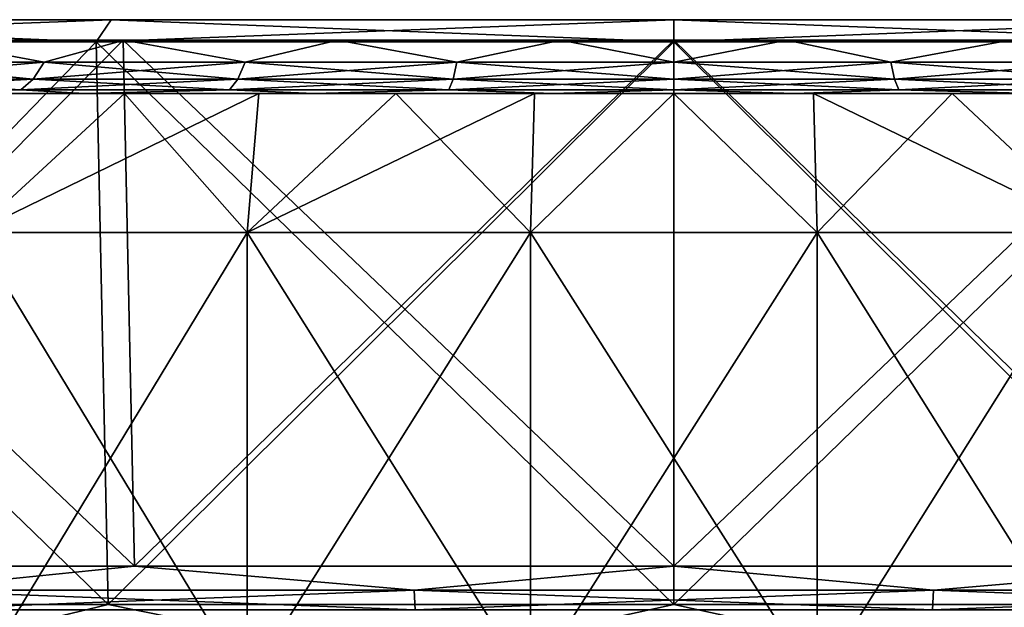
# Model space of a CAD drawing. Header units: metres. Extents: x -109 to 109, y -63 to 140.
# Tile 340 of 480: x -81 to -74, y 136 to 140. Entities that reach past the tile are written whole.
import ezdxf

# ---------------------------------------------------------------- set-up
doc = ezdxf.new("R2010")
doc.units = ezdxf.units.M
doc.layers.add('solid_502308_SW0001', color=7, linetype='CONTINUOUS')

msp = doc.modelspace()

# ---------------------------------------------------------------- linework, layer by layer
at = {"layer": 'solid_502308_SW0001'}
for points in [[(-45.081463, 140, -3.814986), (-107.918533, 140, -3.814986), (-108.149307, 140)], [(-44.850693, 140), (-45.081463, 140, -3.814986), (-108.149307, 140)], [(-107.918533, 140, 3.814986), (-44.850693, 140), (-108.149307, 140)], [(-45.770424, 140, -7.574361), (-107.229576, 140, -7.574361), (-107.918533, 140, -3.814986)], [(-45.081463, 140, -3.814986), (-45.770424, 140, -7.574361), (-107.918533, 140, -3.814986)], [(-107.918533, 140, 3.814986), (-45.081463, 140, 3.814986), (-44.850693, 140)], [(-107.918533, 140, 3.814986), (-107.229576, 140, 7.574361), (-45.081463, 140, 3.814986)], [(-46.907372, 140, -11.222939), (-106.092628, 140, -11.222939), (-107.229576, 140, -7.574361)], [(-45.770424, 140, -7.574361), (-46.907372, 140, -11.222939), (-107.229576, 140, -7.574361)], [(-107.229576, 140, 7.574361), (-45.770424, 140, 7.574361), (-45.081463, 140, 3.814986)], [(-107.229576, 140, 7.574361), (-106.092628, 140, 11.222939), (-45.770424, 140, 7.574361)], [(-48.475945, 140, -14.708169), (-104.524055, 140, -14.708169), (-106.092628, 140, -11.222939)], [(-46.907372, 140, -11.222939), (-48.475945, 140, -14.708169), (-106.092628, 140, -11.222939)], [(-106.092628, 140, 11.222939), (-46.907372, 140, 11.222939), (-45.770424, 140, 7.574361)], [(-106.092628, 140, 11.222939), (-104.524055, 140, 14.708169), (-46.907372, 140, 11.222939)], [(-50.453014, 140, -17.97867), (-102.546989, 140, -17.97867), (-104.524055, 140, -14.708169)], [(-48.475945, 140, -14.708169), (-50.453014, 140, -17.97867), (-104.524055, 140, -14.708169)], [(-104.524055, 140, 14.708169), (-48.475945, 140, 14.708169), (-46.907372, 140, 11.222939)], [(-104.524055, 140, 14.708169), (-102.546989, 140, 17.97867), (-48.475945, 140, 14.708169)], [(-52.810112, 140, -20.987326), (-100.189888, 140, -20.987326), (-102.546989, 140, -17.97867)], [(-50.453014, 140, -17.97867), (-52.810112, 140, -20.987326), (-102.546989, 140, -17.97867)], [(-102.546989, 140, 17.97867), (-50.453014, 140, 17.97867), (-48.475945, 140, 14.708169)], [(-102.546989, 140, 17.97867), (-100.189888, 140, 20.987326), (-50.453014, 140, 17.97867)], [(-55.512733, 140, -23.689938), (-97.487267, 140, -23.689938), (-100.189888, 140, -20.987326)], [(-52.810112, 140, -20.987326), (-55.512733, 140, -23.689938), (-100.189888, 140, -20.987326)], [(-100.189888, 140, 20.987326), (-52.810112, 140, 20.987326), (-50.453014, 140, 17.97867)], [(-100.189888, 140, 20.987326), (-97.487267, 140, 23.689938), (-52.810112, 140, 20.987326)], [(-58.521206, 140, -26.046907), (-94.47879, 140, -26.046907), (-97.487267, 140, -23.689938)], [(-55.512733, 140, -23.689938), (-58.521206, 140, -26.046907), (-97.487267, 140, -23.689938)], [(-97.487267, 140, 23.689938), (-55.512733, 140, 23.689938), (-52.810112, 140, 20.987326)], [(-97.487267, 140, 23.689938), (-94.47879, 140, 26.046907), (-55.512733, 140, 23.689938)], [(-61.791977, 140, -28.02413), (-91.208023, 140, -28.02413), (-94.47879, 140, -26.046907)], [(-58.521206, 140, -26.046907), (-61.791977, 140, -28.02413), (-94.47879, 140, -26.046907)], [(-94.47879, 140, 26.046907), (-58.521206, 140, 26.046907), (-55.512733, 140, 23.689938)], [(-94.47879, 140, 26.046907), (-91.208023, 140, 28.02413), (-58.521206, 140, 26.046907)], [(-65.276901, 140, -29.592566), (-87.723099, 140, -29.592566), (-91.208023, 140, -28.02413)], [(-61.791977, 140, -28.02413), (-65.276901, 140, -29.592566), (-91.208023, 140, -28.02413)], [(-91.208023, 140, 28.02413), (-61.791977, 140, 28.02413), (-58.521206, 140, 26.046907)], [(-91.208023, 140, 28.02413), (-87.723099, 140, 29.592566), (-61.791977, 140, 28.02413)], [(-68.925789, 140, -30.72962), (-84.074211, 140, -30.72962), (-87.723099, 140, -29.592566)], [(-65.276901, 140, -29.592566), (-68.925789, 140, -30.72962), (-87.723099, 140, -29.592566)], [(-87.723099, 140, 29.592566), (-65.276901, 140, 29.592566), (-61.791977, 140, 28.02413)], [(-87.723099, 140, 29.592566), (-84.074211, 140, 30.72962), (-65.276901, 140, 29.592566)], [(-84.277679, 139.850006, -31.55563), (-84.074211, 140, -30.72962), (-80.315109, 140, -31.418518)], [(-80.417519, 139.850006, -32.263031), (-84.277679, 139.850006, -31.55563), (-80.315109, 140, -31.418518)], [(-84.277679, 139.850006, 31.55563), (-80.417519, 139.850006, 32.263031), (-84.074211, 140, 30.72962)], [(-72.684891, 140, -31.418518), (-80.315109, 140, -31.418518), (-84.074211, 140, -30.72962)], [(-68.925789, 140, -30.72962), (-72.684891, 140, -31.418518), (-84.074211, 140, -30.72962)], [(-84.074211, 140, 30.72962), (-68.925789, 140, 30.72962), (-65.276901, 140, 29.592566)], [(-84.074211, 140, 30.72962), (-80.315109, 140, 31.418518), (-68.925789, 140, 30.72962)], [(-80.417519, 139.850006, 32.263031), (-80.315109, 140, 31.418518), (-84.074211, 140, 30.72962)], [(-80.417519, 139.850006, -32.263031), (-80.315109, 140, -31.418518), (-76.5, 140, -31.649307)], [(-76.5, 139.850006, -32.5), (-80.417519, 139.850006, -32.263031), (-76.5, 140, -31.649307)], [(-80.417519, 139.850006, 32.263031), (-76.5, 139.850006, 32.5), (-80.315109, 140, 31.418518)], [(-72.684891, 140, -31.418518), (-76.5, 140, -31.649307), (-80.315109, 140, -31.418518)], [(-80.315109, 140, 31.418518), (-72.684891, 140, 31.418518), (-68.925789, 140, 30.72962)], [(-80.315109, 140, 31.418518), (-76.5, 140, 31.649307), (-72.684891, 140, 31.418518)], [(-76.5, 139.850006, 32.5), (-76.5, 140, 31.649307), (-80.315109, 140, 31.418518)], [(-76.5, 139.850006, -32.5), (-76.5, 140, -31.649307), (-72.684891, 140, -31.418518)], [(-72.582481, 139.850006, -32.263031), (-76.5, 139.850006, -32.5), (-72.684891, 140, -31.418518)], [(-72.582481, 139.850006, 32.263031), (-72.684891, 140, 31.418518), (-76.5, 140, 31.649307)], [(-76.5, 139.850006, 32.5), (-72.582481, 139.850006, 32.263031), (-76.5, 140, 31.649307)], [(-80.336403, 136.037155, 31.595633), (-80.417519, 139.850006, 32.263031), (-84.277679, 139.850006, 31.55563)], [(-84.116867, 136.037155, 30.90284), (-80.336403, 136.037155, 31.595633), (-84.277679, 139.850006, 31.55563)], [(-84.116867, 136.037155, -30.902838), (-84.277679, 139.850006, -31.55563), (-80.417519, 139.850006, -32.263031)], [(-80.336403, 136.037155, -31.595633), (-84.116867, 136.037155, -30.902838), (-80.417519, 139.850006, -32.263031)], [(-83.913872, 139.862152, 30.078773), (-81.575966, 139.862152, 7.769256), (-80.234238, 139.862152, 30.753113)], [(-80.234238, 139.862152, -30.753113), (-83.823616, 139.862152, -5.70011), (-83.913872, 139.862152, -30.078773)], [(-83.913872, 139.862152, 30.078773), (-80.234238, 139.862152, 30.753113), (-83.763344, 136.297623, 29.468554)], [(-83.913872, 139.862152, -30.078773), (-83.763336, 136.297623, -29.468555), (-80.15834, 136.297623, -30.129192)], [(-80.234238, 139.862152, -30.753113), (-83.913872, 139.862152, -30.078773), (-80.15834, 136.297623, -30.129192)], [(-80.234238, 139.862152, -30.753113), (-82.785553, 139.862152, -6.827773), (-83.823616, 139.862152, -5.70011)], [(-80.234238, 139.862152, 30.753113), (-80.158356, 136.297623, 30.129192), (-83.763344, 136.297623, 29.468554)], [(-80.234238, 139.862152, -30.753113), (-81.575966, 139.862152, -7.769256), (-82.785553, 139.862152, -6.827773)], [(-81.575966, 139.862152, 7.769256), (-82.029922, 139.711517, 7.611288), (-80.771172, 139.711517, 8.382651)], [(-81.575966, 139.862152, -7.769256), (-80.771172, 139.711517, -8.382651), (-82.029922, 139.711517, -7.611288)], [(-80.227837, 139.862152, 8.498822), (-81.575966, 139.862152, 7.769256), (-80.771172, 139.711517, 8.382651)], [(-80.234238, 139.862152, 30.753113), (-81.575966, 139.862152, 7.769256), (-80.227837, 139.862152, 8.498822)], [(-81.575966, 139.862152, -7.769256), (-80.227837, 139.862152, -8.498822), (-80.771172, 139.711517, -8.382651)], [(-80.234238, 139.862152, -30.753113), (-80.227837, 139.862152, -8.498822), (-81.575966, 139.862152, -7.769256)], [(-80.227837, 139.862152, 8.498822), (-80.771172, 139.711517, 8.382651), (-79.407257, 139.711517, 8.947606)], [(-80.227837, 139.862152, -8.498822), (-79.407257, 139.711517, -8.947606), (-80.771172, 139.711517, -8.382651)], [(-76.5, 136.037155, 31.827694), (-76.5, 139.850006, 32.5), (-80.417519, 139.850006, 32.263031)], [(-80.336403, 136.037155, 31.595633), (-76.5, 136.037155, 31.827694), (-80.417519, 139.850006, 32.263031)], [(-80.336403, 136.037155, -31.595633), (-80.417519, 139.850006, -32.263031), (-76.5, 139.850006, -32.5)], [(-76.5, 136.037155, -31.827694), (-80.336403, 136.037155, -31.595633), (-76.5, 139.850006, -32.5)], [(-80.234238, 139.862152, 30.753113), (-80.227837, 139.862152, 8.498822), (-78.778114, 139.862152, 8.99649)], [(-80.234238, 139.862152, 30.753113), (-78.778114, 139.862152, 8.99649), (-77.266327, 139.862152, 9.248745)], [(-80.234238, 139.862152, 30.753113), (-77.266327, 139.862152, 9.248745), (-76.5, 139.862152, 30.979004)], [(-76.5, 139.862152, -30.979004), (-80.227837, 139.862152, -8.498822), (-80.234238, 139.862152, -30.753113)], [(-80.234238, 139.862152, 30.753113), (-76.5, 139.862152, 30.979004), (-80.158356, 136.297623, 30.129192)], [(-80.234238, 139.862152, -30.753113), (-80.15834, 136.297623, -30.129192), (-76.5, 136.297623, -30.350481)], [(-76.5, 139.862152, -30.979004), (-80.234238, 139.862152, -30.753113), (-76.5, 136.297623, -30.350481)], [(-78.778114, 139.862152, 8.99649), (-80.227837, 139.862152, 8.498822), (-79.407257, 139.711517, 8.947606)], [(-80.227837, 139.862152, -8.498822), (-78.778114, 139.862152, -8.99649), (-79.407257, 139.711517, -8.947606)], [(-76.5, 139.862152, -30.979004), (-78.778114, 139.862152, -8.99649), (-80.227837, 139.862152, -8.498822)], [(-76.5, 139.862152, 30.979004), (-76.5, 136.297623, 30.350481), (-80.158356, 136.297623, 30.129192)], [(-78.778114, 139.862152, 8.99649), (-79.407257, 139.711517, 8.947606), (-77.971748, 139.711517, 9.292241)], [(-78.778114, 139.862152, -8.99649), (-77.971748, 139.711517, -9.292241), (-79.407257, 139.711517, -8.947606)], [(-77.266327, 139.862152, 9.248745), (-78.778114, 139.862152, 8.99649), (-77.971748, 139.711517, 9.292241)], [(-78.778114, 139.862152, -8.99649), (-77.266327, 139.862152, -9.248745), (-77.971748, 139.711517, -9.292241)], [(-76.5, 139.862152, -30.979004), (-77.266327, 139.862152, -9.248745), (-78.778114, 139.862152, -8.99649)], [(-77.266327, 139.862152, 9.248745), (-77.971748, 139.711517, 9.292241), (-76.5, 139.711517, 9.40807)], [(-77.266327, 139.862152, -9.248745), (-76.5, 139.711517, -9.40807), (-77.971748, 139.711517, -9.292241)], [(-75.733673, 139.862152, 9.248745), (-77.266327, 139.862152, 9.248745), (-76.5, 139.711517, 9.40807)], [(-76.5, 139.862152, 30.979004), (-77.266327, 139.862152, 9.248745), (-75.733673, 139.862152, 9.248745)], [(-77.266327, 139.862152, -9.248745), (-75.733673, 139.862152, -9.248745), (-76.5, 139.711517, -9.40807)], [(-76.5, 139.862152, -30.979004), (-75.733673, 139.862152, -9.248745), (-77.266327, 139.862152, -9.248745)], [(-75.733673, 139.862152, 9.248745), (-76.5, 139.711517, 9.40807), (-75.028252, 139.711517, 9.292241)], [(-76.5, 139.862152, 30.979004), (-75.733673, 139.862152, 9.248745), (-74.221886, 139.862152, 8.99649)], [(-76.5, 139.862152, 30.979004), (-74.221886, 139.862152, 8.99649), (-72.772163, 139.862152, 8.498822)], [(-76.5, 139.862152, 30.979004), (-72.772163, 139.862152, 8.498822), (-72.765762, 139.862152, 30.753113)], [(-75.733673, 139.862152, -9.248745), (-75.028252, 139.711517, -9.292241), (-76.5, 139.711517, -9.40807)], [(-72.765762, 139.862152, -30.753113), (-75.733673, 139.862152, -9.248745), (-76.5, 139.862152, -30.979004)], [(-72.765762, 139.862152, 30.753113), (-72.84166, 136.297623, 30.129192), (-76.5, 136.297623, 30.350481)], [(-76.5, 139.862152, 30.979004), (-72.765762, 139.862152, 30.753113), (-76.5, 136.297623, 30.350481)], [(-76.5, 139.862152, -30.979004), (-76.5, 136.297623, -30.350481), (-72.841644, 136.297623, -30.129192)], [(-72.765762, 139.862152, -30.753113), (-76.5, 139.862152, -30.979004), (-72.841644, 136.297623, -30.129192)], [(-72.663597, 136.037155, 31.595633), (-72.582481, 139.850006, 32.263031), (-76.5, 139.850006, 32.5)], [(-76.5, 136.037155, 31.827694), (-72.663597, 136.037155, 31.595633), (-76.5, 139.850006, 32.5)], [(-76.5, 136.037155, -31.827694), (-76.5, 139.850006, -32.5), (-72.582481, 139.850006, -32.263031)], [(-72.663597, 136.037155, -31.595633), (-76.5, 136.037155, -31.827694), (-72.582481, 139.850006, -32.263031)], [(-74.221886, 139.862152, 8.99649), (-75.733673, 139.862152, 9.248745), (-75.028252, 139.711517, 9.292241)], [(-75.733673, 139.862152, -9.248745), (-74.221886, 139.862152, -8.99649), (-75.028252, 139.711517, -9.292241)], [(-72.765762, 139.862152, -30.753113), (-74.221886, 139.862152, -8.99649), (-75.733673, 139.862152, -9.248745)], [(-74.221886, 139.862152, 8.99649), (-75.028252, 139.711517, 9.292241), (-73.592743, 139.711517, 8.947606)], [(-74.221886, 139.862152, -8.99649), (-73.592743, 139.711517, -8.947606), (-75.028252, 139.711517, -9.292241)], [(-82.124641, 139.596436, 7.741659), (-80.84433, 139.596436, 8.526235), (-82.029922, 139.711517, 7.611288)], [(-82.124641, 139.596436, -7.741659), (-82.029922, 139.711517, -7.611288), (-80.771172, 139.711517, -8.382651)], [(-80.84433, 139.596436, -8.526235), (-82.124641, 139.596436, -7.741659), (-80.771172, 139.711517, -8.382651)], [(-80.84433, 139.596436, 8.526235), (-80.771172, 139.711517, 8.382651), (-82.029922, 139.711517, 7.611288)], [(-80.84433, 139.596436, 8.526235), (-79.457054, 139.596436, 9.100865), (-80.771172, 139.711517, 8.382651)], [(-80.84433, 139.596436, -8.526235), (-80.771172, 139.711517, -8.382651), (-79.407257, 139.711517, -8.947606)], [(-79.457054, 139.596436, -9.100865), (-80.84433, 139.596436, -8.526235), (-79.407257, 139.711517, -8.947606)], [(-79.457054, 139.596436, 9.100865), (-79.407257, 139.711517, 8.947606), (-80.771172, 139.711517, 8.382651)], [(-79.457054, 139.596436, 9.100865), (-77.996956, 139.596436, 9.451404), (-79.407257, 139.711517, 8.947606)], [(-79.457054, 139.596436, -9.100865), (-79.407257, 139.711517, -8.947606), (-77.971748, 139.711517, -9.292241)], [(-77.996956, 139.596436, -9.451404), (-79.457054, 139.596436, -9.100865), (-77.971748, 139.711517, -9.292241)], [(-77.996956, 139.596436, 9.451404), (-77.971748, 139.711517, 9.292241), (-79.407257, 139.711517, 8.947606)], [(-77.996956, 139.596436, 9.451404), (-76.5, 139.596436, 9.569217), (-77.971748, 139.711517, 9.292241)], [(-77.996956, 139.596436, -9.451404), (-77.971748, 139.711517, -9.292241), (-76.5, 139.711517, -9.40807)], [(-76.5, 139.596436, -9.569217), (-77.996956, 139.596436, -9.451404), (-76.5, 139.711517, -9.40807)], [(-76.5, 139.596436, 9.569217), (-76.5, 139.711517, 9.40807), (-77.971748, 139.711517, 9.292241)], [(-75.003044, 139.596436, 9.451404), (-75.028252, 139.711517, 9.292241), (-76.5, 139.711517, 9.40807)], [(-76.5, 139.596436, 9.569217), (-75.003044, 139.596436, 9.451404), (-76.5, 139.711517, 9.40807)], [(-76.5, 139.596436, -9.569217), (-76.5, 139.711517, -9.40807), (-75.028252, 139.711517, -9.292241)], [(-75.003044, 139.596436, -9.451404), (-76.5, 139.596436, -9.569217), (-75.028252, 139.711517, -9.292241)], [(-73.542946, 139.596436, 9.100865), (-73.592743, 139.711517, 8.947606), (-75.028252, 139.711517, 9.292241)], [(-75.003044, 139.596436, 9.451404), (-73.542946, 139.596436, 9.100865), (-75.028252, 139.711517, 9.292241)], [(-75.003044, 139.596436, -9.451404), (-75.028252, 139.711517, -9.292241), (-73.592743, 139.711517, -8.947606)], [(-73.542946, 139.596436, -9.100865), (-75.003044, 139.596436, -9.451404), (-73.592743, 139.711517, -8.947606)], [(-82.233078, 139.52446, 7.890904), (-80.928085, 139.52446, 8.690604), (-82.124641, 139.596436, 7.741659)], [(-82.233078, 139.52446, -7.890904), (-82.124641, 139.596436, -7.741659), (-80.84433, 139.596436, -8.526235)], [(-80.928085, 139.52446, -8.690604), (-82.233078, 139.52446, -7.890904), (-80.84433, 139.596436, -8.526235)], [(-80.928085, 139.52446, 8.690604), (-80.84433, 139.596436, 8.526235), (-82.124641, 139.596436, 7.741659)], [(-80.928085, 139.52446, 8.690604), (-79.514053, 139.52446, 9.276314), (-80.84433, 139.596436, 8.526235)], [(-80.928085, 139.52446, -8.690604), (-80.84433, 139.596436, -8.526235), (-79.457054, 139.596436, -9.100865)], [(-79.514053, 139.52446, -9.276314), (-80.928085, 139.52446, -8.690604), (-79.457054, 139.596436, -9.100865)], [(-79.514053, 139.52446, 9.276314), (-79.457054, 139.596436, 9.100865), (-80.84433, 139.596436, 8.526235)], [(-79.514053, 139.52446, 9.276314), (-78.02581, 139.52446, 9.63361), (-79.457054, 139.596436, 9.100865)], [(-79.514053, 139.52446, -9.276314), (-79.457054, 139.596436, -9.100865), (-77.996956, 139.596436, -9.451404)], [(-78.02581, 139.52446, -9.63361), (-79.514053, 139.52446, -9.276314), (-77.996956, 139.596436, -9.451404)], [(-78.02581, 139.52446, 9.63361), (-77.996956, 139.596436, 9.451404), (-79.457054, 139.596436, 9.100865)], [(-78.02581, 139.52446, 9.63361), (-76.5, 139.52446, 9.753694), (-77.996956, 139.596436, 9.451404)], [(-78.02581, 139.52446, -9.63361), (-77.996956, 139.596436, -9.451404), (-76.5, 139.596436, -9.569217)], [(-76.5, 139.52446, -9.753694), (-78.02581, 139.52446, -9.63361), (-76.5, 139.596436, -9.569217)], [(-76.5, 139.52446, 9.753694), (-76.5, 139.596436, 9.569217), (-77.996956, 139.596436, 9.451404)], [(-74.97419, 139.52446, 9.63361), (-75.003044, 139.596436, 9.451404), (-76.5, 139.596436, 9.569217)], [(-76.5, 139.52446, 9.753694), (-74.97419, 139.52446, 9.63361), (-76.5, 139.596436, 9.569217)], [(-76.5, 139.52446, -9.753694), (-76.5, 139.596436, -9.569217), (-75.003044, 139.596436, -9.451404)], [(-74.97419, 139.52446, -9.63361), (-76.5, 139.52446, -9.753694), (-75.003044, 139.596436, -9.451404)], [(-73.485947, 139.52446, 9.276314), (-73.542946, 139.596436, 9.100865), (-75.003044, 139.596436, 9.451404)], [(-74.97419, 139.52446, 9.63361), (-73.485947, 139.52446, 9.276314), (-75.003044, 139.596436, 9.451404)], [(-74.97419, 139.52446, -9.63361), (-75.003044, 139.596436, -9.451404), (-73.542946, 139.596436, -9.100865)], [(-73.485947, 139.52446, -9.276314), (-74.97419, 139.52446, -9.63361), (-73.542946, 139.596436, -9.100865)], [(-80.496101, 139.5, -9.112273), (-84.331543, 139.5, -9.1692), (-85.02668, 139.5, -8.526619)], [(-81.941025, 139.5, -8.330517), (-80.496101, 139.5, -9.112273), (-85.02668, 139.5, -8.526619)], [(-80.496078, 139.5, 9.112282), (-85.026672, 139.5, 8.526622), (-84.331543, 139.5, 9.169201)], [(-80.496078, 139.5, 9.112282), (-81.94101, 139.5, 8.330527), (-85.026672, 139.5, 8.526622)], [(-78.942131, 139.5, -9.645642), (-83.58786, 139.5, -9.7555), (-84.331543, 139.5, -9.1692)], [(-80.496101, 139.5, -9.112273), (-78.942131, 139.5, -9.645642), (-84.331543, 139.5, -9.1692)], [(-78.942116, 139.5, 9.645647), (-84.331543, 139.5, 9.169201), (-83.587852, 139.5, 9.755502)], [(-78.942116, 139.5, 9.645647), (-80.496078, 139.5, 9.112282), (-84.331543, 139.5, 9.169201)], [(-70.199387, 139.5, -10.281528), (-82.800613, 139.5, -10.281528), (-83.58786, 139.5, -9.7555)], [(-77.321526, 139.5, -9.916026), (-70.199387, 139.5, -10.281528), (-83.58786, 139.5, -9.7555)], [(-78.942131, 139.5, -9.645642), (-77.321526, 139.5, -9.916026), (-83.58786, 139.5, -9.7555)], [(-77.32151, 139.5, 9.916028), (-83.587852, 139.5, 9.755502), (-82.800613, 139.5, 10.281528)], [(-77.32151, 139.5, 9.916028), (-78.942116, 139.5, 9.645647), (-83.587852, 139.5, 9.755502)], [(-71.02552, 139.5, -10.744187), (-81.974487, 139.5, -10.744185), (-82.800613, 139.5, -10.281528)], [(-70.199387, 139.5, -10.281528), (-71.02552, 139.5, -10.744187), (-82.800613, 139.5, -10.281528)], [(-82.800613, 139.5, 10.281528), (-70.199387, 139.5, 10.281528), (-69.41214, 139.5, 9.7555)], [(-75.678474, 139.5, 9.916026), (-82.800613, 139.5, 10.281528), (-69.41214, 139.5, 9.7555)], [(-82.800613, 139.5, 10.281528), (-81.97448, 139.5, 10.744187), (-70.199387, 139.5, 10.281528)], [(-75.678474, 139.5, 9.916026), (-77.32151, 139.5, 9.916028), (-82.800613, 139.5, 10.281528)], [(-82.233078, 139.52446, 7.890904), (-81.94101, 139.5, 8.330527), (-80.928085, 139.52446, 8.690604)], [(-80.928085, 139.52446, -8.690604), (-81.941025, 139.5, -8.330517), (-82.233078, 139.52446, -7.890904)], [(-71.885544, 139.5, -11.140657), (-81.114456, 139.5, -11.140656), (-81.974487, 139.5, -10.744185)], [(-71.02552, 139.5, -10.744187), (-71.885544, 139.5, -11.140657), (-81.974487, 139.5, -10.744185)], [(-81.97448, 139.5, 10.744187), (-71.025513, 139.5, 10.744185), (-70.199387, 139.5, 10.281528)], [(-81.97448, 139.5, 10.744187), (-81.114456, 139.5, 11.140657), (-71.025513, 139.5, 10.744185)], [(-80.928085, 139.52446, -8.690604), (-80.496101, 139.5, -9.112273), (-81.941025, 139.5, -8.330517)], [(-80.928085, 139.52446, 8.690604), (-81.94101, 139.5, 8.330527), (-80.496078, 139.5, 9.112282)], [(-80.226318, 139.5, 11.468307), (-81.249458, 138.558502, 12.101349), (-79.392838, 138.558502, 12.674048)], [(-81.114456, 139.5, 11.140657), (-81.249458, 138.558502, 12.101349), (-80.226318, 139.5, 11.468307)], [(-81.249458, 138.558502, -12.101348), (-81.114456, 139.5, -11.140656), (-80.226318, 139.5, -11.468306)], [(-81.249458, 138.558502, -12.101348), (-80.226318, 139.5, -11.468306), (-79.314819, 139.5, -11.725353)], [(-81.249458, 138.558502, -12.101348), (-79.314819, 139.5, -11.725353), (-79.392838, 138.558502, -12.674047)], [(-72.773682, 139.5, -11.468307), (-80.226318, 139.5, -11.468306), (-81.114456, 139.5, -11.140656)], [(-71.885544, 139.5, -11.140657), (-72.773682, 139.5, -11.468307), (-81.114456, 139.5, -11.140656)], [(-81.114456, 139.5, 11.140657), (-71.885544, 139.5, 11.140656), (-71.025513, 139.5, 10.744185)], [(-81.114456, 139.5, 11.140657), (-80.226318, 139.5, 11.468307), (-71.885544, 139.5, 11.140656)], [(-80.928085, 139.52446, 8.690604), (-80.496078, 139.5, 9.112282), (-79.514053, 139.52446, 9.276314)], [(-79.514053, 139.52446, -9.276314), (-80.496101, 139.5, -9.112273), (-80.928085, 139.52446, -8.690604)], [(-79.514053, 139.52446, -9.276314), (-78.942131, 139.5, -9.645642), (-80.496101, 139.5, -9.112273)], [(-79.514053, 139.52446, 9.276314), (-80.496078, 139.5, 9.112282), (-78.942116, 139.5, 9.645647)], [(-80.226318, 139.5, 11.468307), (-79.392838, 138.558502, 12.674048), (-79.314819, 139.5, 11.725354)], [(-73.685181, 139.5, -11.725354), (-79.314819, 139.5, -11.725353), (-80.226318, 139.5, -11.468306)], [(-72.773682, 139.5, -11.468307), (-73.685181, 139.5, -11.725354), (-80.226318, 139.5, -11.468306)], [(-80.226318, 139.5, 11.468307), (-72.773682, 139.5, 11.468306), (-71.885544, 139.5, 11.140656)], [(-80.226318, 139.5, 11.468307), (-79.314819, 139.5, 11.725354), (-72.773682, 139.5, 11.468306)], [(-79.514053, 139.52446, 9.276314), (-78.942116, 139.5, 9.645647), (-78.02581, 139.52446, 9.63361)], [(-78.02581, 139.52446, -9.63361), (-78.942131, 139.5, -9.645642), (-79.514053, 139.52446, -9.276314)], [(-78.386391, 139.5, 11.910037), (-79.392838, 138.558502, 12.674048), (-77.471527, 138.558502, 12.963647)], [(-79.314819, 139.5, 11.725354), (-79.392838, 138.558502, 12.674048), (-78.386391, 139.5, 11.910037)], [(-79.392838, 138.558502, -12.674047), (-79.314819, 139.5, -11.725353), (-78.386391, 139.5, -11.910037)], [(-79.392838, 138.558502, -12.674047), (-78.386391, 139.5, -11.910037), (-77.446022, 139.5, -12.021313)], [(-79.392838, 138.558502, -12.674047), (-77.446022, 139.5, -12.021313), (-77.471527, 138.558502, -12.963647)], [(-74.613609, 139.5, -11.910037), (-78.386391, 139.5, -11.910037), (-79.314819, 139.5, -11.725353)], [(-73.685181, 139.5, -11.725354), (-74.613609, 139.5, -11.910037), (-79.314819, 139.5, -11.725353)], [(-79.314819, 139.5, 11.725354), (-73.685181, 139.5, 11.725353), (-72.773682, 139.5, 11.468306)], [(-79.314819, 139.5, 11.725354), (-78.386391, 139.5, 11.910037), (-73.685181, 139.5, 11.725353)], [(-78.02581, 139.52446, -9.63361), (-77.321526, 139.5, -9.916026), (-78.942131, 139.5, -9.645642)], [(-78.02581, 139.52446, 9.63361), (-78.942116, 139.5, 9.645647), (-77.32151, 139.5, 9.916028)], [(-78.386391, 139.5, 11.910037), (-77.471527, 138.558502, 12.963647), (-77.446022, 139.5, 12.021314)], [(-75.553978, 139.5, -12.021314), (-77.446022, 139.5, -12.021313), (-78.386391, 139.5, -11.910037)], [(-74.613609, 139.5, -11.910037), (-75.553978, 139.5, -12.021314), (-78.386391, 139.5, -11.910037)], [(-78.386391, 139.5, 11.910037), (-74.613609, 139.5, 11.910037), (-73.685181, 139.5, 11.725353)], [(-78.386391, 139.5, 11.910037), (-77.446022, 139.5, 12.021314), (-74.613609, 139.5, 11.910037)], [(-78.02581, 139.52446, 9.63361), (-77.32151, 139.5, 9.916028), (-76.5, 139.52446, 9.753694)], [(-76.5, 139.52446, -9.753694), (-77.321526, 139.5, -9.916026), (-78.02581, 139.52446, -9.63361)], [(-76.5, 139.5, 12.058501), (-77.471527, 138.558502, 12.963647), (-75.528473, 138.558502, 12.963647)], [(-77.446022, 139.5, 12.021314), (-77.471527, 138.558502, 12.963647), (-76.5, 139.5, 12.058501)], [(-77.471527, 138.558502, -12.963647), (-77.446022, 139.5, -12.021313), (-76.5, 139.5, -12.058501)], [(-77.471527, 138.558502, -12.963647), (-76.5, 139.5, -12.058501), (-75.528473, 138.558502, -12.963647)], [(-75.553978, 139.5, -12.021314), (-76.5, 139.5, -12.058501), (-77.446022, 139.5, -12.021313)], [(-77.446022, 139.5, 12.021314), (-75.553978, 139.5, 12.021313), (-74.613609, 139.5, 11.910037)], [(-77.446022, 139.5, 12.021314), (-76.5, 139.5, 12.058501), (-75.553978, 139.5, 12.021313)], [(-76.5, 139.52446, -9.753694), (-75.67849, 139.5, -9.916028), (-77.321526, 139.5, -9.916026)], [(-77.321526, 139.5, -9.916026), (-75.67849, 139.5, -9.916028), (-70.199387, 139.5, -10.281528)], [(-76.5, 139.52446, 9.753694), (-77.32151, 139.5, 9.916028), (-75.678474, 139.5, 9.916026)], [(-76.5, 139.52446, 9.753694), (-75.678474, 139.5, 9.916026), (-74.97419, 139.52446, 9.63361)], [(-74.97419, 139.52446, -9.63361), (-75.67849, 139.5, -9.916028), (-76.5, 139.52446, -9.753694)], [(-76.5, 139.5, 12.058501), (-75.528473, 138.558502, 12.963647), (-75.553978, 139.5, 12.021313)], [(-75.528473, 138.558502, -12.963647), (-76.5, 139.5, -12.058501), (-75.553978, 139.5, -12.021314)], [(-74.97419, 139.52446, -9.63361), (-74.057884, 139.5, -9.645647), (-75.67849, 139.5, -9.916028)], [(-75.67849, 139.5, -9.916028), (-69.412148, 139.5, -9.755502), (-70.199387, 139.5, -10.281528)], [(-75.67849, 139.5, -9.916028), (-74.057884, 139.5, -9.645647), (-69.412148, 139.5, -9.755502)], [(-74.97419, 139.52446, 9.63361), (-75.678474, 139.5, 9.916026), (-74.057869, 139.5, 9.645642)], [(-74.057869, 139.5, 9.645642), (-75.678474, 139.5, 9.916026), (-69.41214, 139.5, 9.7555)], [(-75.553978, 139.5, 12.021313), (-75.528473, 138.558502, 12.963647), (-73.607162, 138.558502, 12.674047)], [(-75.553978, 139.5, 12.021313), (-73.607162, 138.558502, 12.674047), (-74.613609, 139.5, 11.910037)], [(-75.528473, 138.558502, -12.963647), (-75.553978, 139.5, -12.021314), (-74.613609, 139.5, -11.910037)], [(-75.528473, 138.558502, -12.963647), (-74.613609, 139.5, -11.910037), (-73.607162, 138.558502, -12.674048)], [(-74.97419, 139.52446, 9.63361), (-74.057869, 139.5, 9.645642), (-73.485947, 139.52446, 9.276314)], [(-73.485947, 139.52446, -9.276314), (-74.057884, 139.5, -9.645647), (-74.97419, 139.52446, -9.63361)], [(-74.613609, 139.5, 11.910037), (-73.607162, 138.558502, 12.674047), (-73.685181, 139.5, 11.725353)], [(-73.607162, 138.558502, -12.674048), (-74.613609, 139.5, -11.910037), (-73.685181, 139.5, -11.725354)], [(-81.249458, 138.558502, 12.101349), (-81.249443, 135.5, 12.10134), (-79.392876, 135.5, 12.674029)], [(-79.392838, 138.558502, 12.674048), (-81.249458, 138.558502, 12.101349), (-79.392876, 135.5, 12.674029)], [(-81.249458, 138.558502, -12.101348), (-79.392838, 138.558502, -12.674047), (-81.249443, 135.5, -12.10134)], [(-79.392838, 138.558502, -12.674047), (-79.392876, 135.5, -12.674029), (-81.249443, 135.5, -12.10134)], [(-79.392838, 138.558502, 12.674048), (-79.392876, 135.5, 12.674029), (-77.471573, 135.5, 12.963641)], [(-77.471527, 138.558502, -12.963647), (-77.471573, 135.5, -12.963641), (-79.392876, 135.5, -12.674029)], [(-79.392838, 138.558502, -12.674047), (-77.471527, 138.558502, -12.963647), (-79.392876, 135.5, -12.674029)], [(-77.471527, 138.558502, 12.963647), (-79.392838, 138.558502, 12.674048), (-77.471573, 135.5, 12.963641)], [(-77.471527, 138.558502, 12.963647), (-77.471573, 135.5, 12.963641), (-75.528427, 135.5, 12.963641)], [(-75.528473, 138.558502, -12.963647), (-75.528427, 135.5, -12.963641), (-77.471573, 135.5, -12.963641)], [(-77.471527, 138.558502, -12.963647), (-75.528473, 138.558502, -12.963647), (-77.471573, 135.5, -12.963641)], [(-75.528473, 138.558502, 12.963647), (-77.471527, 138.558502, 12.963647), (-75.528427, 135.5, 12.963641)], [(-75.528473, 138.558502, 12.963647), (-75.528427, 135.5, 12.963641), (-73.607124, 135.5, 12.674029)], [(-73.607162, 138.558502, 12.674047), (-75.528473, 138.558502, 12.963647), (-73.607124, 135.5, 12.674029)], [(-75.528473, 138.558502, -12.963647), (-73.607162, 138.558502, -12.674048), (-75.528427, 135.5, -12.963641)], [(-73.607162, 138.558502, -12.674048), (-73.607124, 135.5, -12.674029), (-75.528427, 135.5, -12.963641)], [(-81.76001, 136.134613, 29.830986), (-83.763344, 136.297623, 29.468554), (-80.158356, 136.297623, 30.129192)], [(-81.76001, 136.134613, -29.830986), (-80.15834, 136.297623, -30.129192), (-83.763336, 136.297623, -29.468555)], [(-78.261276, 136.134613, 30.239929), (-81.76001, 136.134613, 29.830986), (-80.158356, 136.297623, 30.129192)], [(-81.76001, 136.134613, -29.830986), (-78.261276, 136.134613, -30.239929), (-80.15834, 136.297623, -30.129192)], [(-78.261276, 136.134613, 30.239929), (-80.158356, 136.297623, 30.129192), (-76.5, 136.297623, 30.350481)], [(-78.261276, 136.134613, -30.239929), (-76.5, 136.297623, -30.350481), (-80.15834, 136.297623, -30.129192)], [(-74.738724, 136.134613, 30.239929), (-78.261276, 136.134613, 30.239929), (-76.5, 136.297623, 30.350481)], [(-78.261276, 136.134613, -30.239929), (-74.738724, 136.134613, -30.239929), (-76.5, 136.297623, -30.350481)], [(-74.738724, 136.134613, 30.239929), (-76.5, 136.297623, 30.350481), (-72.84166, 136.297623, 30.129192)], [(-74.738724, 136.134613, -30.239929), (-72.841644, 136.297623, -30.129192), (-76.5, 136.297623, -30.350481)], [(-71.23999, 136.134613, 29.830986), (-74.738724, 136.134613, 30.239929), (-72.84166, 136.297623, 30.129192)], [(-74.738724, 136.134613, -30.239929), (-71.23999, 136.134613, -29.830986), (-72.841644, 136.297623, -30.129192)], [(-78.254784, 136.001434, -30.128412), (-78.261276, 136.134613, -30.239929), (-81.76001, 136.134613, -29.830986)], [(-81.740608, 136.001434, -29.720978), (-78.254784, 136.001434, -30.128412), (-81.76001, 136.134613, -29.830986)], [(-81.740608, 136.001434, 29.720978), (-81.76001, 136.134613, 29.830986), (-78.261276, 136.134613, 30.239929)], [(-78.254784, 136.001434, 30.128412), (-81.740608, 136.001434, 29.720978), (-78.261276, 136.134613, 30.239929)], [(-74.745216, 136.001434, -30.128412), (-74.738724, 136.134613, -30.239929), (-78.261276, 136.134613, -30.239929)], [(-78.254784, 136.001434, -30.128412), (-74.745216, 136.001434, -30.128412), (-78.261276, 136.134613, -30.239929)], [(-78.254784, 136.001434, 30.128412), (-78.261276, 136.134613, 30.239929), (-74.738724, 136.134613, 30.239929)], [(-74.745216, 136.001434, 30.128412), (-78.254784, 136.001434, 30.128412), (-74.738724, 136.134613, 30.239929)], [(-74.745216, 136.001434, -30.128412), (-71.259392, 136.001434, -29.720978), (-74.738724, 136.134613, -30.239929)], [(-74.745216, 136.001434, 30.128412), (-74.738724, 136.134613, 30.239929), (-71.23999, 136.134613, 29.830986)], [(-71.259392, 136.001434, 29.720978), (-74.745216, 136.001434, 30.128412), (-71.23999, 136.134613, 29.830986)], [(-71.259392, 136.001434, -29.720978), (-71.23999, 136.134613, -29.830986), (-74.738724, 136.134613, -30.239929)], [(-82.006889, 135.636414, 31.231125), (-80.336403, 136.037155, 31.595633), (-84.116867, 136.037155, 30.90284)], [(-82.006889, 135.636414, -31.231125), (-84.116867, 136.037155, -30.902838), (-80.336403, 136.037155, -31.595633)], [(-78.343941, 135.636414, 31.659262), (-80.336403, 136.037155, 31.595633), (-82.006889, 135.636414, 31.231125)], [(-82.006889, 135.636414, -31.231125), (-80.336403, 136.037155, -31.595633), (-78.343941, 135.636414, -31.659262)], [(-78.343941, 135.636414, 31.659262), (-76.5, 136.037155, 31.827694), (-80.336403, 136.037155, 31.595633)], [(-78.343941, 135.636414, -31.659262), (-80.336403, 136.037155, -31.595633), (-76.5, 136.037155, -31.827694)], [(-74.656059, 135.636414, 31.659262), (-76.5, 136.037155, 31.827694), (-78.343941, 135.636414, 31.659262)], [(-78.343941, 135.636414, -31.659262), (-76.5, 136.037155, -31.827694), (-74.656059, 135.636414, -31.659262)], [(-74.656059, 135.636414, 31.659262), (-72.663597, 136.037155, 31.595633), (-76.5, 136.037155, 31.827694)], [(-74.656059, 135.636414, -31.659262), (-76.5, 136.037155, -31.827694), (-72.663597, 136.037155, -31.595633)], [(-70.993111, 135.636414, 31.231125), (-72.663597, 136.037155, 31.595633), (-74.656059, 135.636414, 31.659262)], [(-74.656059, 135.636414, -31.659262), (-72.663597, 136.037155, -31.595633), (-70.993111, 135.636414, -31.231125)]]:
    msp.add_3dface(points, dxfattribs=at)

doc.saveas('drawing.dxf')
